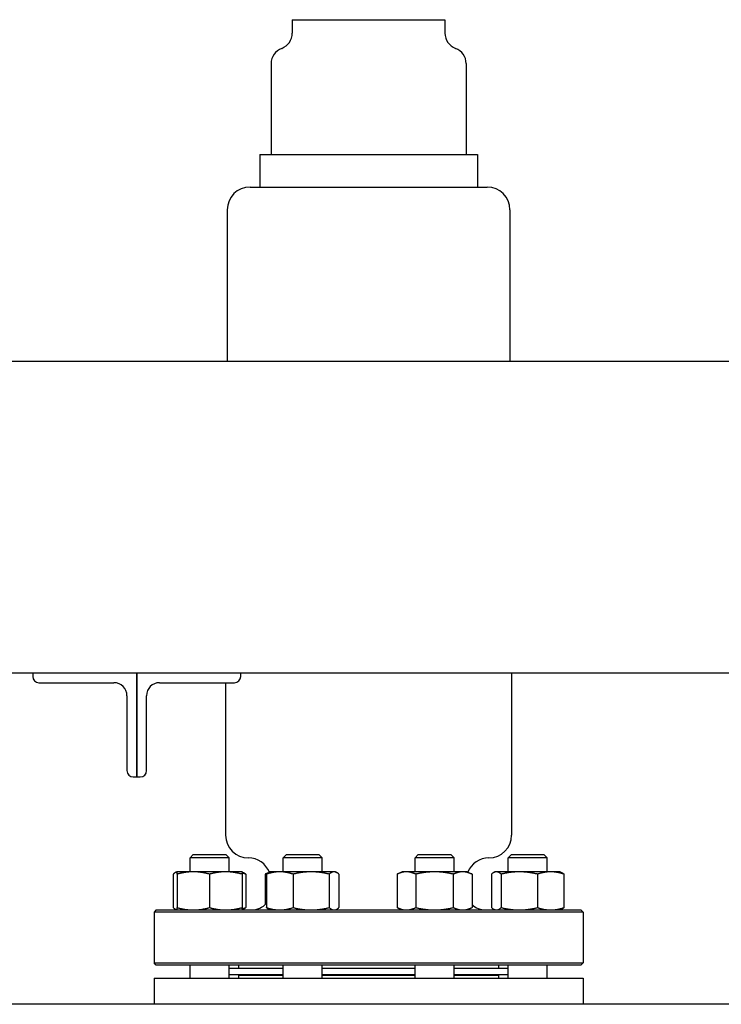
# Model space of a CAD drawing. Header units: inches. Extents: x 36 to 1719, y -84 to 1122.
# Tile 350 of 550: x 956 to 969, y 416 to 435. Entities that reach past the tile are written whole.
import ezdxf

# ---------------------------------------------------------------- set-up
doc = ezdxf.new("R2010")
doc.units = ezdxf.units.IN
doc.header["$LTSCALE"] = 48
doc.header["$MEASUREMENT"] = 0
doc.layers.add('Visible (ANSI)', color=7, linetype='Continuous', lineweight=30)

msp = doc.modelspace()

# ---------------------------------------------------------------- linework, layer by layer
at = {"layer": 'Visible (ANSI)'}
for p, q in [((960.94893, 435.05193), (960.94893, 434.79365)), ((960.94893, 435.05193), (963.88643, 435.05193)), ((963.88643, 435.05193), (963.88643, 434.79365)), ((960.54268, 434.20818), (960.54268, 432.45818)), ((964.29268, 434.20818), (964.29268, 432.45818)), ((960.32393, 432.45818), (960.32393, 431.83318)), ((960.32393, 432.45818), (964.51143, 432.45818)), ((964.51143, 432.45818), (964.51143, 431.83318)), ((960.13643, 431.83318), (964.69893, 431.83318)), ((959.69893, 431.39568), (959.69893, 428.48443)), ((965.13643, 431.39568), (965.13643, 428.48443)), ((915.53768, 428.48443), (1024.37768, 428.48443)), ((918.99768, 422.48443), (1020.91768, 422.48443)), ((955.95768, 422.48443), (955.95768, 422.41643)), ((957.95768, 420.48443), (957.95768, 422.48443)), ((957.95768, 422.48443), (957.95768, 420.48443)), ((959.95768, 422.41643), (959.95768, 422.48443)), ((965.16768, 422.48443), (965.16768, 419.36193)), ((956.07768, 422.29643), (957.51968, 422.29643)), ((958.39568, 422.29643), (959.83768, 422.29643)), ((959.66768, 422.29643), (959.66768, 419.36193)), ((957.76968, 422.04643), (957.76968, 420.60443)), ((958.14568, 420.60443), (958.14568, 422.04643)), ((957.88968, 420.48443), (957.95768, 420.48443)), ((957.95768, 420.48443), (958.02568, 420.48443)), ((959.04483, 418.98943), (958.98233, 418.92693)), ((959.73233, 418.92693), (958.98233, 418.92693)), ((958.98233, 418.65843), (958.98233, 418.92693)), ((959.04483, 418.98943), (959.66983, 418.98943)), ((959.66983, 418.98943), (959.73233, 418.92693)), ((959.73233, 418.65843), (959.73233, 418.92693)), ((960.83754, 418.98943), (960.77504, 418.92693)), ((961.52504, 418.92693), (960.77504, 418.92693)), ((960.77504, 418.65843), (960.77504, 418.92693)), ((960.83754, 418.98943), (961.46254, 418.98943)), ((961.46254, 418.98943), (961.52504, 418.92693)), ((961.52504, 418.65843), (961.52504, 418.92693)), ((963.37282, 418.98943), (963.31032, 418.92693)), ((964.06032, 418.92693), (963.31032, 418.92693)), ((963.31032, 418.65843), (963.31032, 418.92693)), ((963.37282, 418.98943), (963.99782, 418.98943)), ((963.99782, 418.98943), (964.06032, 418.92693)), ((964.06032, 418.65843), (964.06032, 418.92693)), ((965.16553, 418.98943), (965.10303, 418.92693)), ((965.85303, 418.92693), (965.10303, 418.92693)), ((965.10303, 418.65843), (965.10303, 418.92693)), ((965.16553, 418.98943), (965.79053, 418.98943)), ((965.79053, 418.98943), (965.85303, 418.92693)), ((965.85303, 418.65843), (965.85303, 418.92693)), ((958.73233, 418.65843), (958.71028, 418.64815)), ((959.04483, 418.65843), (958.73233, 418.65843)), ((959.66983, 418.65843), (959.04483, 418.65843)), ((959.98233, 418.65843), (959.66983, 418.65843)), ((959.98233, 418.65843), (960.00438, 418.64815)), ((960.503, 418.64815), (960.42836, 418.61334)), ((960.52504, 418.65843), (960.503, 418.64815)), ((960.7081, 418.65843), (960.52504, 418.65843)), ((961.3118, 418.65843), (960.7081, 418.65843)), ((961.75375, 418.65843), (961.3118, 418.65843)), ((961.77504, 418.65843), (961.75375, 418.65843)), ((961.77504, 418.65843), (961.79709, 418.64815)), ((963.06032, 418.65843), (962.96363, 418.61334)), ((963.14405, 418.65843), (963.06032, 418.65843)), ((963.68532, 418.65843), (963.14405, 418.65843)), ((964.22659, 418.65843), (963.68532, 418.65843)), ((964.31032, 418.65843), (964.22659, 418.65843)), ((964.31032, 418.65843), (964.40701, 418.61334)), ((964.85303, 418.65843), (964.83099, 418.64815)), ((964.87433, 418.65843), (964.85303, 418.65843)), ((965.31627, 418.65843), (964.87433, 418.65843)), ((965.91997, 418.65843), (965.31627, 418.65843)), ((966.10303, 418.65843), (965.91997, 418.65843)), ((966.10303, 418.65843), (966.12508, 418.64815)), ((958.66023, 418.61334), (958.66023, 417.96951)), ((958.73233, 418.61334), (958.73233, 417.96951)), ((959.35733, 418.61334), (959.35733, 417.96951)), ((959.98233, 418.61334), (959.98233, 417.96951)), ((960.05443, 418.61334), (960.05443, 417.96951)), ((960.42836, 418.61334), (960.42836, 418.02985)), ((960.45295, 418.61334), (960.45295, 417.96951)), ((960.96326, 418.61334), (960.96326, 417.96951)), ((961.66035, 418.61334), (961.66035, 417.96951)), ((961.84714, 418.61334), (961.84714, 417.96951)), ((962.96363, 418.61334), (962.96363, 417.96951)), ((963.32448, 418.61334), (963.32448, 417.96951)), ((964.04616, 418.61334), (964.04616, 417.96951)), ((964.40701, 418.61334), (964.40701, 417.96951)), ((964.78094, 418.61334), (964.78094, 417.96951)), ((964.96772, 418.61334), (964.96772, 417.96951)), ((965.66482, 418.61334), (965.66482, 417.96951)), ((966.17513, 418.61334), (966.17513, 417.96951)), ((958.33435, 417.92443), (958.29268, 417.88276)), ((966.54268, 417.88276), (958.29268, 417.88276)), ((958.29268, 417.88276), (958.29268, 416.90609)), ((958.33435, 417.92443), (966.50102, 417.92443)), ((958.73233, 417.92443), (958.71028, 417.93471)), ((959.98233, 417.92443), (960.00438, 417.93471)), ((960.52504, 417.92443), (960.503, 417.93471)), ((961.77504, 417.92443), (961.79709, 417.93471)), ((963.06032, 417.92443), (962.96363, 417.96951)), ((964.31032, 417.92443), (964.40701, 417.96951)), ((964.85303, 417.92443), (964.83099, 417.93471)), ((966.10303, 417.92443), (966.12508, 417.93471)), ((966.50102, 417.92443), (966.54268, 417.88276)), ((966.54268, 417.88276), (966.54268, 416.90609)), ((958.33435, 416.86443), (958.29268, 416.90609)), ((958.29268, 416.90609), (966.54268, 416.90609)), ((966.50102, 416.86443), (958.33435, 416.86443)), ((958.98233, 416.61193), (958.98233, 416.86443)), ((959.73233, 416.61193), (959.73233, 416.86443)), ((960.77504, 416.79693), (959.73233, 416.79693)), ((959.91768, 416.86443), (959.91768, 416.80193)), ((959.91768, 416.80193), (960.77504, 416.80193)), ((960.04268, 416.79693), (960.04268, 416.80193)), ((960.77504, 416.61193), (960.77504, 416.86443)), ((961.52504, 416.61193), (961.52504, 416.86443)), ((961.52504, 416.80193), (963.31032, 416.80193)), ((963.31032, 416.79693), (961.52504, 416.79693)), ((963.31032, 416.61193), (963.31032, 416.86443)), ((964.06032, 416.61193), (964.06032, 416.86443)), ((964.06032, 416.80193), (964.91768, 416.80193)), ((965.10303, 416.79693), (964.06032, 416.79693)), ((964.79268, 416.79693), (964.79268, 416.80193)), ((964.91768, 416.86443), (964.91768, 416.80193)), ((965.10303, 416.61193), (965.10303, 416.86443)), ((965.85303, 416.61193), (965.85303, 416.86443)), ((966.50102, 416.86443), (966.54268, 416.90609)), ((958.29268, 416.61193), (958.29268, 416.10943)), ((958.29268, 416.61193), (966.54268, 416.61193)), ((960.77504, 416.67693), (959.73233, 416.67693)), ((959.91768, 416.67193), (959.91768, 416.61193)), ((959.91768, 416.67193), (960.77504, 416.67193)), ((960.04268, 416.67193), (960.04268, 416.67693)), ((963.31032, 416.67693), (961.52504, 416.67693)), ((961.52504, 416.67193), (963.31032, 416.67193)), ((965.10303, 416.67693), (964.06032, 416.67693)), ((964.06032, 416.67193), (964.91768, 416.67193)), ((964.79268, 416.67193), (964.79268, 416.67693)), ((964.91768, 416.67193), (964.91768, 416.61193)), ((966.54268, 416.61193), (966.54268, 416.10943)), ((1025.91768, 416.10943), (748.91768, 416.10943))]:
    msp.add_line(p, q, dxfattribs=at)
for centre, radius, start, end in [((960.63643, 434.79365), 0.3125, 290.487315, 0), ((964.19893, 434.79365), 0.3125, 180, 249.512685), ((960.85518, 434.20818), 0.3125, 110.487315, 180), ((963.98018, 434.20818), 0.3125, 0, 69.512685), ((960.13643, 431.39568), 0.4375, 90, 180), ((964.69893, 431.39568), 0.4375, 0, 90), ((956.07768, 422.41643), 0.12, 180, 270), ((957.51968, 422.04643), 0.25, 0, 90), ((958.39568, 422.04643), 0.25, 90, 180), ((959.83768, 422.41643), 0.12, 270, 0), ((957.88968, 420.60443), 0.12, 180, 270), ((958.02568, 420.60443), 0.12, 270, 0), ((960.10518, 419.36193), 0.4375, 180, 270), ((964.73018, 419.36193), 0.4375, 270, 0), ((960.10518, 418.48693), 0.4375, 22.116419, 90), ((964.73018, 418.48693), 0.4375, 90, 157.883581), ((960.16768, 418.29943), 0.375, 270, 319.52635), ((964.66768, 418.29943), 0.375, 225.96252, 270)]:
    msp.add_arc(centre, radius, start, end, dxfattribs=at)
for points, weights in [([(958.73233, 418.65591), (958.69872, 418.64801), (958.66023, 418.61334)], [1.01375847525, 1.02892942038, 1]), ([(958.73233, 418.61334), (958.73233, 418.65843), (958.73233, 418.65843)], [1, 1.0379548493, 1]), ([(959.04483, 418.65843), (958.8998, 418.65843), (958.73233, 418.61334)], [1, 1.0379548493, 1]), ([(959.35733, 418.61334), (959.18986, 418.65843), (959.04483, 418.65843)], [1, 1.0379548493, 1]), ([(959.66983, 418.65843), (959.5248, 418.65843), (959.35733, 418.61334)], [1, 1.0379548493, 1]), ([(959.98233, 418.61334), (959.81486, 418.65843), (959.66983, 418.65843)], [1, 1.0379548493, 1]), ([(959.98233, 418.65843), (959.98233, 418.65843), (959.98233, 418.61334)], [1, 1.0379548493, 1]), ([(960.05443, 418.61334), (960.01721, 418.62561), (959.98233, 418.63441)], [1, 1.01005189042, 1.01477953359]), ([(960.00438, 418.64815), (960.02804, 418.63711), (960.05443, 418.61334)], [1.01895290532, 1.01965956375, 1]), ([(960.47934, 418.63441), (960.45467, 418.62561), (960.42836, 418.61334)], [1.01477953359, 1.01005189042, 1]), ([(960.7081, 418.65843), (960.58968, 418.65843), (960.45295, 418.61334)], [1, 1.0379548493, 1]), ([(960.45295, 418.61334), (960.47934, 418.63711), (960.503, 418.64815)], [1, 1.01965956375, 1.01895290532]), ([(960.96326, 418.61334), (960.82652, 418.65843), (960.7081, 418.65843)], [1, 1.0379548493, 1]), ([(961.3118, 418.65843), (961.15004, 418.65843), (960.96326, 418.61334)], [1, 1.0379548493, 1]), ([(961.66035, 418.61334), (961.47357, 418.65843), (961.3118, 418.65843)], [1, 1.0379548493, 1]), ([(961.75375, 418.65843), (961.7104, 418.65843), (961.66035, 418.61334)], [1, 1.0379548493, 1]), ([(961.84714, 418.61334), (961.79709, 418.65843), (961.75375, 418.65843)], [1, 1.0379548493, 1]), ([(963.14405, 418.65843), (963.06032, 418.65843), (962.96363, 418.61334)], [1, 1.0379548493, 1]), ([(963.32448, 418.61334), (963.22779, 418.65843), (963.14405, 418.65843)], [1, 1.0379548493, 1]), ([(963.68532, 418.65843), (963.51785, 418.65843), (963.32448, 418.61334)], [1, 1.0379548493, 1]), ([(964.04616, 418.61334), (963.85279, 418.65843), (963.68532, 418.65843)], [1, 1.0379548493, 1]), ([(964.22659, 418.65843), (964.14285, 418.65843), (964.04616, 418.61334)], [1, 1.0379548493, 1]), ([(964.40701, 418.61334), (964.31032, 418.65843), (964.22659, 418.65843)], [1, 1.0379548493, 1]), ([(964.87433, 418.65843), (964.83099, 418.65843), (964.78094, 418.61334)], [1, 1.0379548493, 1]), ([(964.96772, 418.61334), (964.91767, 418.65843), (964.87433, 418.65843)], [1, 1.0379548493, 1]), ([(965.31627, 418.65843), (965.15451, 418.65843), (964.96772, 418.61334)], [1, 1.0379548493, 1]), ([(965.66482, 418.61334), (965.47803, 418.65843), (965.31627, 418.65843)], [1, 1.0379548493, 1]), ([(965.91997, 418.65843), (965.80156, 418.65843), (965.66482, 418.61334)], [1, 1.0379548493, 1]), ([(966.17513, 418.61334), (966.03839, 418.65843), (965.91997, 418.65843)], [1, 1.0379548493, 1]), ([(966.12508, 418.64815), (966.14874, 418.63711), (966.17513, 418.61334)], [1.01895290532, 1.01965956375, 1]), ([(958.66023, 417.96951), (958.69872, 417.93485), (958.73233, 417.92694)], [1, 1.02892942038, 1.01375847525]), ([(958.73233, 417.92443), (958.73233, 417.92443), (958.73233, 417.96951)], [1, 1.0379548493, 1]), ([(958.73233, 417.96951), (958.8998, 417.92443), (959.04483, 417.92443)], [1, 1.0379548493, 1]), ([(959.04483, 417.92443), (959.18986, 417.92443), (959.35733, 417.96951)], [1, 1.0379548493, 1]), ([(959.35733, 417.96951), (959.5248, 417.92443), (959.66983, 417.92443)], [1, 1.0379548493, 1]), ([(959.66983, 417.92443), (959.81486, 417.92443), (959.98233, 417.96951)], [1, 1.0379548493, 1]), ([(959.98233, 417.94844), (960.01721, 417.95724), (960.05443, 417.96951)], [1.01477953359, 1.01005189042, 1]), ([(959.98233, 417.96951), (959.98233, 417.92443), (959.98233, 417.92443)], [1, 1.0379548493, 1]), ([(960.05443, 417.96951), (960.02804, 417.94574), (960.00438, 417.93471)], [1, 1.01965956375, 1.01895290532]), ([(960.503, 417.93471), (960.47934, 417.94574), (960.45295, 417.96951)], [1.01895290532, 1.01965956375, 1]), ([(960.45295, 417.96951), (960.58968, 417.92443), (960.7081, 417.92443)], [1, 1.0379548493, 1]), ([(960.7081, 417.92443), (960.82652, 417.92443), (960.96326, 417.96951)], [1, 1.0379548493, 1]), ([(960.96326, 417.96951), (961.15004, 417.92443), (961.3118, 417.92443)], [1, 1.0379548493, 1]), ([(961.3118, 417.92443), (961.47357, 417.92443), (961.66035, 417.96951)], [1, 1.0379548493, 1]), ([(961.66035, 417.96951), (961.7104, 417.92443), (961.75375, 417.92443)], [1, 1.0379548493, 1]), ([(961.75375, 417.92443), (961.79709, 417.92443), (961.84714, 417.96951)], [1, 1.0379548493, 1]), ([(962.96363, 417.96951), (963.06032, 417.92443), (963.14405, 417.92443)], [1, 1.0379548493, 1]), ([(963.14405, 417.92443), (963.22779, 417.92443), (963.32448, 417.96951)], [1, 1.0379548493, 1]), ([(963.32448, 417.96951), (963.51785, 417.92443), (963.68532, 417.92443)], [1, 1.0379548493, 1]), ([(963.68532, 417.92443), (963.85279, 417.92443), (964.04616, 417.96951)], [1, 1.0379548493, 1]), ([(964.04616, 417.96951), (964.14285, 417.92443), (964.22659, 417.92443)], [1, 1.0379548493, 1]), ([(964.22659, 417.92443), (964.31032, 417.92443), (964.40701, 417.96951)], [1, 1.0379548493, 1]), ([(964.78094, 417.96951), (964.83099, 417.92443), (964.87433, 417.92443)], [1, 1.0379548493, 1]), ([(964.87433, 417.92443), (964.91767, 417.92443), (964.96772, 417.96951)], [1, 1.0379548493, 1]), ([(964.96772, 417.96951), (965.15451, 417.92443), (965.31627, 417.92443)], [1, 1.0379548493, 1]), ([(965.31627, 417.92443), (965.47803, 417.92443), (965.66482, 417.96951)], [1, 1.0379548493, 1]), ([(965.66482, 417.96951), (965.80156, 417.92443), (965.91997, 417.92443)], [1, 1.0379548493, 1]), ([(965.91997, 417.92443), (966.03839, 417.92443), (966.17513, 417.96951)], [1, 1.0379548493, 1]), ([(966.17513, 417.96951), (966.14874, 417.94574), (966.12508, 417.93471)], [1, 1.01965956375, 1.01895290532])]:
    msp.add_rational_spline(points, weights, degree=2, dxfattribs=at)

doc.saveas('drawing.dxf')
